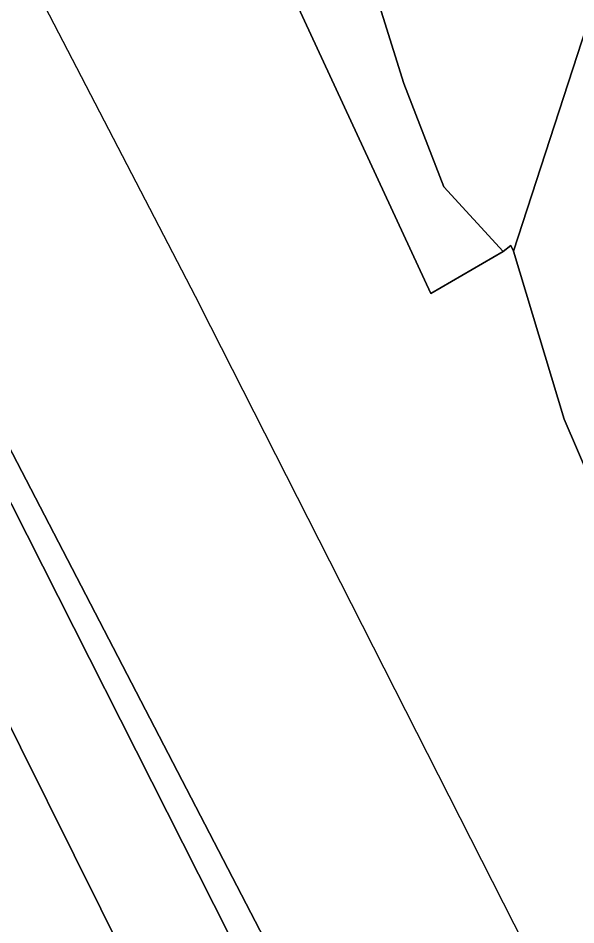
# Model space of a CAD drawing. Extents: x -263943 to -261149, y -1236934 to -1230686.
# Drawn here: x -263132.8 to -263107.99, y -1235315.1 to -1235274.78 of the extents above; entities that cross this region are included whole.
import ezdxf

# ---------------------------------------------------------------- set-up
doc = ezdxf.new("R2010")
doc.units = 0
for name, color, linetype in [('body_kn', 7, 'Continuous'), ('kladpar_hranice', 7, 'Continuous'), ('kladpar_plochy', 7, 'Continuous'), ('zappar_hrandruhpozemk', 7, 'Continuous'), ('zuob_linie', 7, 'Continuous'), ('zuob_plochy', 7, 'Continuous')]:
    doc.layers.add(name, color=color, linetype=linetype)

msp = doc.modelspace()

# ---------------------------------------------------------------- linework, layer by layer
at = {"layer": 'body_kn'}
for p, q in [((-263115.65, -1235277.69), (-263115.65, -1235277.69)), ((-263113.86, -1235282.28), (-263113.86, -1235282.28)), ((-263111.22, -1235285.16), (-263111.22, -1235285.16)), ((-263110.88, -1235284.9), (-263110.88, -1235284.9)), ((-263110.88, -1235284.9), (-263110.88, -1235284.9)), ((-263110.76, -1235285.15), (-263110.76, -1235285.15)), ((-263114.45, -1235287.03), (-263114.45, -1235287.03)), ((-263124.72, -1235287.55), (-263124.72, -1235287.55)), ((-263108.52, -1235292.62), (-263108.52, -1235292.62))]:
    msp.add_line(p, q, dxfattribs=at)
at = {"layer": 'kladpar_hranice'}
for points in [[(-263287.4, -1235108.1), (-263274.7, -1235099), (-263272.8, -1235097.5), (-263251.45, -1235080.64), (-263212.85, -1235155.54), (-263169.1, -1235238.18), (-263165.43, -1235241.78), (-263158.93, -1235254.47), (-263152.9, -1235266.59), (-263110.13, -1235352.59), (-263107.83, -1235359.18), (-263087.27, -1235399.41), (-263050.51, -1235471.42), (-263038.33, -1235495.28), (-263034.61, -1235502.57), (-263020.24, -1235539.53), (-263018.04, -1235545.99), (-263008.6, -1235543.86), (-263007.7, -1235552.87), (-262994.36, -1235576.33), (-262962.24, -1235644.69)], [(-263110.88, -1235284.9), (-263111.22, -1235285.16), (-263113.86, -1235282.28), (-263115.65, -1235277.69), (-263117.02, -1235273.28), (-263119.24, -1235266.24), (-263116.18, -1235265.05), (-263115, -1235264.28), (-263111.85, -1235268.44), (-263111.34, -1235268.02), (-263106.84, -1235264.53), (-263109.82, -1235260.38), (-263107.36, -1235258.42), (-263112.38, -1235251.38), (-263099.98, -1235232.98), (-263103.26, -1235262.08), (-263110.76, -1235285.15), (-263110.88, -1235284.9)], [(-263095.9, -1235232.91), (-263099.05, -1235277.25), (-263100.86, -1235298.3), (-263105.46, -1235299.71), (-263108.52, -1235292.62), (-263110.76, -1235285.15), (-263103.26, -1235262.08), (-263099.98, -1235232.98), (-263095.9, -1235232.91)], [(-263084.33, -1235386.02), (-263092.6, -1235370.67), (-263114.1, -1235330.65), (-263154.86, -1235252.14), (-263135, -1235241.46), (-263131.58, -1235247.32), (-263132.26, -1235249.27), (-263123.99, -1235266.41), (-263114.45, -1235287.03), (-263111.22, -1235285.16), (-263110.88, -1235284.9), (-263110.76, -1235285.15), (-263108.52, -1235292.62), (-263105.46, -1235299.71), (-263105.01, -1235300.75), (-263098.44, -1235313.33), (-263098.03, -1235314.13), (-263090.02, -1235328.16), (-263086.47, -1235334.72), (-263093.18, -1235342.76), (-263082.06, -1235341.9), (-263081.03, -1235347.24), (-263069.42, -1235372), (-263054.3, -1235404.13)], [(-263118.48, -1235259.96), (-263117.21, -1235261.57), (-263118.14, -1235262.42), (-263116.18, -1235265.05), (-263119.24, -1235266.24), (-263117.02, -1235273.28), (-263115.65, -1235277.69), (-263113.86, -1235282.28), (-263111.22, -1235285.16), (-263114.45, -1235287.03), (-263123.99, -1235266.41), (-263132.26, -1235249.27), (-263131.58, -1235247.32), (-263128.61, -1235245.2), (-263125.04, -1235249.95), (-263123.08, -1235252.49), (-263124.52, -1235253.68), (-263122.74, -1235255.97), (-263121.89, -1235255.29), (-263120.36, -1235257.33), (-263118.48, -1235259.96)], [(-263041.79, -1235466.37), (-263025.92, -1235496.03), (-263030.89, -1235499.77), (-263058.84, -1235445.87), (-263080.62, -1235404.51), (-263088.73, -1235388.15), (-263096.84, -1235372.8), (-263103.47, -1235359.28), (-263105.53, -1235350.52), (-263110.25, -1235341.59), (-263147.65, -1235267.64), (-263149.26, -1235264.52), (-263156.45, -1235250.58), (-263154.86, -1235252.14), (-263114.1, -1235330.65), (-263092.6, -1235370.67), (-263084.33, -1235386.02), (-263075.96, -1235402.38), (-263064.6, -1235424), (-263041.79, -1235466.37)], [(-263058.84, -1235445.87), (-263030.89, -1235499.77), (-263034.61, -1235502.57), (-263038.33, -1235495.28), (-263050.51, -1235471.42), (-263087.27, -1235399.41), (-263107.83, -1235359.18), (-263110.13, -1235352.59), (-263152.9, -1235266.59), (-263149.26, -1235264.52), (-263147.65, -1235267.64), (-263110.25, -1235341.59), (-263105.53, -1235350.52), (-263103.47, -1235359.28), (-263096.84, -1235372.8), (-263088.73, -1235388.15), (-263080.62, -1235404.51), (-263058.84, -1235445.87)]]:
    msp.add_lwpolyline(points, dxfattribs=at)
at = {"layer": 'kladpar_plochy'}
for points in [[(-263212.85, -1235155.54), (-263169.1, -1235238.18), (-263165.43, -1235241.78), (-263158.93, -1235254.47), (-263152.9, -1235266.59), (-263110.13, -1235352.59), (-263107.83, -1235359.18), (-263087.27, -1235399.41), (-263050.51, -1235471.42), (-263038.33, -1235495.28), (-263034.61, -1235502.57), (-263020.24, -1235539.53), (-263018.04, -1235545.99), (-263008.6, -1235543.86), (-263007.7, -1235552.87), (-262994.36, -1235576.33), (-262962.24, -1235644.69)], [(-263084.33, -1235386.02), (-263092.6, -1235370.67), (-263114.1, -1235330.65), (-263154.86, -1235252.14), (-263135, -1235241.46), (-263131.58, -1235247.32), (-263132.26, -1235249.27), (-263123.99, -1235266.41), (-263114.45, -1235287.03), (-263111.22, -1235285.16), (-263110.88, -1235284.9), (-263110.76, -1235285.15), (-263108.52, -1235292.62), (-263105.46, -1235299.71), (-263105.01, -1235300.75), (-263098.44, -1235313.33), (-263098.03, -1235314.13), (-263090.02, -1235328.16), (-263086.47, -1235334.72), (-263093.18, -1235342.76), (-263082.06, -1235341.9), (-263081.03, -1235347.24), (-263069.42, -1235372), (-263054.3, -1235404.13)]]:
    msp.add_lwpolyline(points, dxfattribs=at)
for points in [[(-263110.88, -1235284.9), (-263111.22, -1235285.16), (-263113.86, -1235282.28), (-263115.65, -1235277.69), (-263117.02, -1235273.28), (-263119.24, -1235266.24), (-263116.18, -1235265.05), (-263115, -1235264.28), (-263111.85, -1235268.44), (-263111.34, -1235268.02), (-263106.84, -1235264.53), (-263109.82, -1235260.38), (-263107.36, -1235258.42), (-263112.38, -1235251.38), (-263099.98, -1235232.98), (-263103.26, -1235262.08), (-263110.76, -1235285.15)], [(-263095.9, -1235232.91), (-263099.05, -1235277.25), (-263100.86, -1235298.3), (-263105.46, -1235299.71), (-263108.52, -1235292.62), (-263110.76, -1235285.15), (-263103.26, -1235262.08), (-263099.98, -1235232.98)], [(-263118.48, -1235259.96), (-263117.21, -1235261.57), (-263118.14, -1235262.42), (-263116.18, -1235265.05), (-263119.24, -1235266.24), (-263117.02, -1235273.28), (-263115.65, -1235277.69), (-263113.86, -1235282.28), (-263111.22, -1235285.16), (-263114.45, -1235287.03), (-263123.99, -1235266.41), (-263132.26, -1235249.27), (-263131.58, -1235247.32), (-263128.61, -1235245.2), (-263125.04, -1235249.95), (-263123.08, -1235252.49), (-263124.52, -1235253.68), (-263122.74, -1235255.97), (-263121.89, -1235255.29), (-263120.36, -1235257.33)], [(-263041.79, -1235466.37), (-263025.92, -1235496.03), (-263030.89, -1235499.77), (-263058.84, -1235445.87), (-263080.62, -1235404.51), (-263088.73, -1235388.15), (-263096.84, -1235372.8), (-263103.47, -1235359.28), (-263105.53, -1235350.52), (-263110.25, -1235341.59), (-263147.65, -1235267.64), (-263149.26, -1235264.52), (-263156.45, -1235250.58), (-263154.86, -1235252.14), (-263114.1, -1235330.65), (-263092.6, -1235370.67), (-263084.33, -1235386.02), (-263075.96, -1235402.38), (-263064.6, -1235424)], [(-263058.84, -1235445.87), (-263030.89, -1235499.77), (-263034.61, -1235502.57), (-263038.33, -1235495.28), (-263050.51, -1235471.42), (-263087.27, -1235399.41), (-263107.83, -1235359.18), (-263110.13, -1235352.59), (-263152.9, -1235266.59), (-263149.26, -1235264.52), (-263147.65, -1235267.64), (-263110.25, -1235341.59), (-263105.53, -1235350.52), (-263103.47, -1235359.28), (-263096.84, -1235372.8), (-263088.73, -1235388.15), (-263080.62, -1235404.51)]]:
    msp.add_lwpolyline(points, close=True, dxfattribs=at)
at = {"layer": 'zappar_hrandruhpozemk'}
for p in [(-263142.36, -1235253.53), (-263109.37, -1235317.74)]:
    msp.add_line(p, (-263124.72, -1235287.55), dxfattribs=at)
at = {"layer": 'zuob_linie'}
for points in [[(-263123.99, -1235266.41), (-263114.45, -1235287.03), (-263111.22, -1235285.16), (-263110.88, -1235284.9), (-263110.76, -1235285.15), (-263108.52, -1235292.62), (-263105.46, -1235299.71), (-263105.01, -1235300.75), (-263098.44, -1235313.33), (-263098.03, -1235314.13), (-263090.02, -1235328.16)], [(-263090.02, -1235328.16), (-263098.03, -1235314.13), (-263098.44, -1235313.33), (-263105.01, -1235300.75), (-263105.46, -1235299.71), (-263108.52, -1235292.62), (-263110.76, -1235285.15), (-263110.88, -1235284.9), (-263111.22, -1235285.16), (-263114.45, -1235287.03), (-263123.99, -1235266.41)]]:
    msp.add_lwpolyline(points, dxfattribs=at)
at = {"layer": 'zuob_plochy'}
for points in [[(-263123.99, -1235266.41), (-263114.45, -1235287.03), (-263111.22, -1235285.16), (-263110.88, -1235284.9), (-263110.76, -1235285.15), (-263108.52, -1235292.62), (-263105.46, -1235299.71), (-263105.01, -1235300.75), (-263098.44, -1235313.33), (-263098.03, -1235314.13), (-263090.02, -1235328.16)], [(-263090.02, -1235328.16), (-263098.03, -1235314.13), (-263098.44, -1235313.33), (-263105.01, -1235300.75), (-263105.46, -1235299.71), (-263108.52, -1235292.62), (-263110.76, -1235285.15), (-263110.88, -1235284.9), (-263111.22, -1235285.16), (-263114.45, -1235287.03), (-263123.99, -1235266.41)]]:
    msp.add_lwpolyline(points, dxfattribs=at)

doc.saveas('drawing.dxf')
